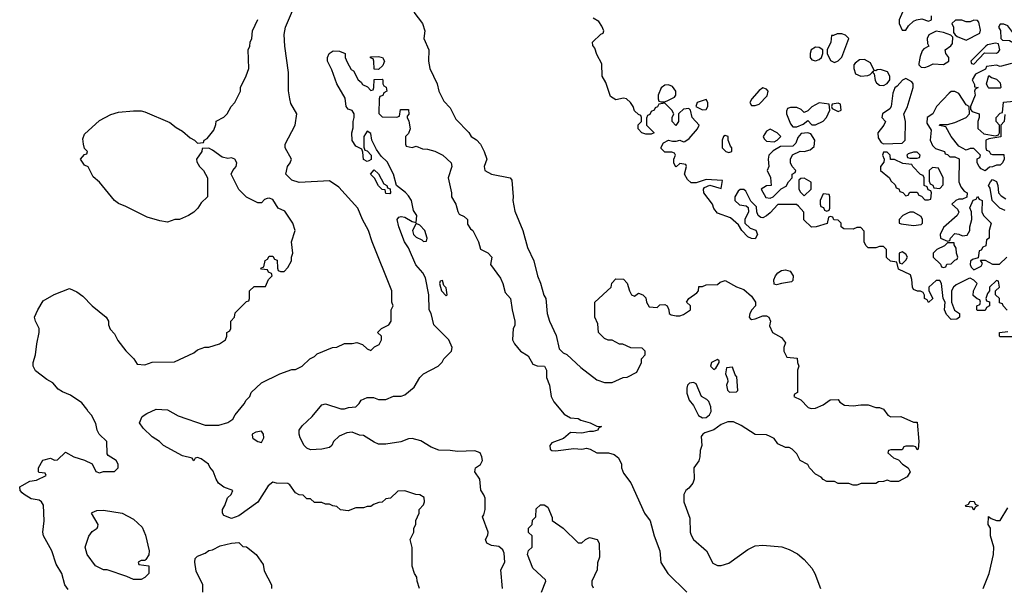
# Model space of a CAD drawing. Header units: inches. Extents: x 1793402 to 1900366, y 320852 to 470679.
# Tile 285 of 604: x 1849986 to 1855212, y 393556 to 396570. Entities that reach past the tile are written whole.
import ezdxf

# ---------------------------------------------------------------- set-up
doc = ezdxf.new("R2010")
doc.units = ezdxf.units.IN
doc.header["$MEASUREMENT"] = 0
doc.layers.add('B8349', color=7, linetype='Continuous')
doc.layers.add('B8359', color=7, linetype='Continuous')

msp = doc.modelspace()

# ---------------------------------------------------------------- linework, layer by layer
at = {"layer": 'B8349', "color": 4, "elevation": 256}
msp.add_lwpolyline([(1850000, 394058.4), (1849988, 394070), (1849986, 394090), (1850000, 394097.6)], dxfattribs=at)
at = {"layer": 'B8359', "color": 4}
for points, elevation in [([(1852108.7, 393550), (1852095.3, 393590), (1852094, 393610), (1852082, 393630), (1852068.9, 393668.9), (1852068.4, 393768.4), (1852058, 393810), (1852078, 393850), (1852078, 393870), (1852088, 393890), (1852088.4, 393911.6), (1852106, 393950), (1852106, 393970), (1852130, 393994), (1852135.3, 394010), (1852133.6, 394033.6), (1852110, 394048), (1852088.9, 394048.9), (1852030, 394068.7), (1851992.7, 394067.3), (1851954, 394030), (1851930, 394026), (1851910, 394008), (1851892.7, 394007.3), (1851863.6, 393996.4), (1851850, 393986), (1851830, 393986), (1851810, 393978), (1851770, 393978), (1851730, 393962), (1851688.4, 393968.4), (1851670, 393986), (1851648.4, 393988.4), (1851630, 393998), (1851610, 393998), (1851590, 394006), (1851550, 394006), (1851530, 394026), (1851510, 394026), (1851490, 394046), (1851470, 394048), (1851450, 394058), (1851420.4, 394100.4), (1851410, 394108), (1851348.7, 394108.7), (1851330, 394114), (1851305.4, 394094.6), (1851250.7, 394009.3), (1851150, 393935.3), (1851110, 393922), (1851070, 393938), (1851062, 393950), (1851062, 393970), (1851075.3, 393990), (1851089, 394031), (1851108, 394050), (1851118, 394070), (1851070, 394088.7), (1851042, 394110), (1851028.7, 394130), (1851012.9, 394172.9), (1850994.6, 394194.6), (1850988, 394210), (1850950, 394238), (1850930, 394246), (1850918, 394242), (1850910, 394228), (1850902, 394242), (1850850, 394255.3), (1850749.1, 394309.1), (1850728, 394330), (1850690, 394355.3), (1850642, 394402), (1850622, 394430), (1850636.4, 394463.6), (1850660.2, 394479.8), (1850710, 394502), (1850770, 394498), (1850827.1, 394467.1), (1850970, 394418), (1851043.1, 394416.9), (1851090, 394431.3), (1851118, 394450), (1851130, 394472), (1851178, 394530), (1851188, 394550), (1851208, 394570), (1851215.3, 394590), (1851270, 394642), (1851366, 394690), (1851430, 394712), (1851450, 394712), (1851486, 394730), (1851526, 394770), (1851550, 394782), (1851564.7, 394795.3), (1851646, 394830), (1851670, 394831.3), (1851710, 394851.3), (1851750, 394851), (1851776, 394856), (1851805.4, 394845.4), (1851830, 394822), (1851850, 394814), (1851870, 394834), (1851894.6, 394845.4), (1851906, 394870), (1851906, 394890), (1851886, 394910), (1851906, 394930), (1851946, 394950), (1851958, 394970), (1851958, 395030), (1851968, 395050), (1851962, 395070), (1851962, 395130), (1851857.2, 395390), (1851837.2, 395450), (1851805.2, 395510), (1851781.2, 395570), (1851680.2, 395680.2), (1851630, 395715.3), (1851470, 395706), (1851430, 395717.2), (1851399, 395750), (1851406.6, 395790), (1851422, 395810), (1851429, 395830), (1851395.3, 395890), (1851395.3, 395910), (1851449, 396010), (1851457.2, 396070), (1851425.6, 396125.6), (1851419, 396150), (1851412.9, 396192.9), (1851412.3, 396290), (1851392.7, 396430), (1851389.5, 396490.5), (1851396, 396530), (1851439, 396630)], 252), ([(1852078, 396610), (1852124.7, 396550), (1852136, 396510), (1852131.3, 396470), (1852158, 396410), (1852156, 396350), (1852162.8, 396310), (1852201, 396230), (1852211, 396190), (1852238, 396138), (1852270, 396102), (1852301.4, 396041.4), (1852370.7, 395970.7), (1852382, 395950), (1852410, 395931.3), (1852431, 395910), (1852451.3, 395870), (1852464.7, 395830), (1852452, 395790), (1852454, 395770), (1852490.7, 395750.7), (1852590, 395731), (1852598, 395718), (1852606, 395630), (1852602.8, 395610), (1852613.7, 395553.7), (1852657.3, 395450), (1852681.4, 395361.4), (1852714.8, 395290), (1852734.8, 395210), (1852750.6, 395170.6), (1852767.5, 395107.5), (1852778, 395090), (1852786, 395010), (1852798, 394970), (1852833.7, 394893.7), (1852850, 394822), (1852870, 394802), (1852890, 394792), (1852963.5, 394723.5), (1853050, 394658), (1853090, 394644.7), (1853130, 394644.7), (1853188.9, 394671.1), (1853210, 394672), (1853262, 394698), (1853286, 394750), (1853286, 394770), (1853306, 394790), (1853306, 394810), (1853290, 394826), (1853230, 394828), (1853187.3, 394847.3), (1853170, 394848), (1853130, 394868), (1853110, 394868), (1853090, 394878), (1853058, 394910), (1853054.6, 394954.6), (1853038, 394990), (1853038, 395070), (1853126, 395150), (1853128.4, 395171.6), (1853150, 395194), (1853190, 395192), (1853211.1, 395171.1), (1853222, 395130), (1853234, 395110), (1853250, 395102), (1853270, 395118), (1853294, 395110), (1853310, 395094), (1853312, 395070), (1853326.4, 395046.4), (1853370, 395042), (1853384, 395056), (1853410, 395058), (1853422, 395050), (1853432, 395030), (1853434, 395010), (1853443.6, 395003.6), (1853470, 394998), (1853490, 394998), (1853510, 395004.7), (1853546, 395030), (1853546, 395050), (1853526, 395070), (1853538, 395090), (1853580.4, 395119.6), (1853588, 395130), (1853590, 395154), (1853610, 395154), (1853630, 395162), (1853690, 395164.7), (1853704, 395176), (1853730, 395184.7), (1853790, 395151.3), (1853830, 395138), (1853870, 395102), (1853891.3, 395070), (1853891.1, 395051.1), (1853871.3, 395030), (1853861, 395010), (1853858, 394990), (1853862.8, 394982.8), (1853870, 394978), (1853890, 394981), (1853930, 394998), (1853950, 394998), (1853962, 394990), (1853971.3, 394970), (1853965.4, 394945.4), (1853982, 394910), (1854030, 394882), (1854050, 394854), (1854042, 394830), (1854042, 394810), (1854058, 394778), (1854112.7, 394772.7), (1854114, 394750), (1854122, 394730), (1854114, 394710), (1854114, 394590), (1854098, 394582), (1854094, 394570), (1854132.7, 394552.7), (1854171.6, 394511.6), (1854186, 394506), (1854210, 394507.3), (1854250, 394524.7), (1854288.4, 394551.6), (1854330, 394554), (1854339.6, 394539.6), (1854363.5, 394523.5), (1854410, 394519.1), (1854450, 394526), (1854490, 394524.7), (1854530, 394511.3), (1854550, 394511.3), (1854570, 394502), (1854594, 394470), (1854610, 394462), (1854663.6, 394463.6), (1854730, 394434), (1854750, 394434), (1854758, 394330), (1854754, 394290), (1854750, 394286), (1854742, 394302), (1854730, 394306), (1854690, 394306), (1854678, 394302), (1854670, 394286), (1854610, 394286), (1854598, 394282), (1854594, 394270), (1854623.6, 394243.6), (1854650, 394234), (1854672, 394210), (1854702, 394190), (1854712, 394170), (1854696.9, 394143.1), (1854650, 394118), (1854610, 394118), (1854590, 394126), (1854570, 394118), (1854543.6, 394116.4), (1854530, 394108), (1854452.7, 394107.3), (1854430, 394098), (1854410, 394098), (1854387.3, 394107.3), (1854330, 394108), (1854310, 394118), (1854270, 394118), (1854250, 394128), (1854240.4, 394140.4), (1854210, 394158), (1854178, 394190), (1854168.4, 394208.4), (1854128.9, 394228.9), (1854110, 394266), (1854086, 394290), (1854070, 394298), (1854050, 394298), (1854010, 394318), (1853990, 394346), (1853970, 394358), (1853950, 394366), (1853890, 394368), (1853816, 394416), (1853774.6, 394434.6), (1853745.4, 394434.6), (1853710, 394421.2), (1853670, 394392.7), (1853622.5, 394377.5), (1853611.3, 394370), (1853603.5, 394356.5), (1853606, 394310), (1853596.9, 394283.1), (1853596, 394250), (1853590, 394228), (1853564.7, 394190), (1853566, 394130), (1853558, 394110), (1853538, 394082), (1853522, 394070), (1853511.6, 394048.4), (1853511.3, 394010), (1853543.6, 393923.6), (1853544.7, 393850), (1853550, 393834), (1853562, 393810), (1853631.3, 393750), (1853665.4, 393685.4), (1853690, 393672), (1853710, 393672), (1853750, 393684.7), (1853850, 393758), (1853890, 393776), (1853930, 393781), (1854030.9, 393770.9), (1854070, 393758), (1854113.7, 393733.7), (1854150, 393704.7), (1854190, 393658), (1854206, 393630), (1854236, 393550)], 252), ([(1854672, 396610), (1854654, 396570), (1854654, 396550), (1854670, 396514), (1854690, 396514), (1854703.1, 396536.9), (1854730, 396562), (1854746, 396570), (1854774.8, 396574.8), (1854810, 396562), (1854826, 396570), (1854826, 396590)], 252), ([(1850000, 394097.6), (1850040.4, 394119.6), (1850074.6, 394125.4), (1850126, 394150), (1850122, 394162), (1850090, 394166), (1850086, 394170), (1850086, 394190), (1850109.1, 394230.9), (1850150, 394242), (1850170, 394232), (1850187.3, 394232.7), (1850230, 394274), (1850274, 394250), (1850330, 394232), (1850370, 394212), (1850390, 394172), (1850410, 394164.7), (1850431.6, 394171.6), (1850490, 394172), (1850508, 394190), (1850508, 394210), (1850498, 394230), (1850456.4, 394256.4), (1850450, 394266), (1850448.7, 394330), (1850408, 394370), (1850398, 394390), (1850390, 394426), (1850368, 394470), (1850349.1, 394489.1), (1850343.1, 394503.1), (1850316.5, 394536.5), (1850256.5, 394576.5), (1850213.6, 394593.6), (1850190, 394608.7), (1850162, 394642), (1850130, 394659), (1850070, 394706.6), (1850057, 394730), (1850057, 394750), (1850069.4, 394790), (1850076.2, 394850), (1850089.6, 394910), (1850089.4, 394930), (1850069.3, 394970), (1850065.2, 394990), (1850082, 395030), (1850110, 395078), (1850169.3, 395110.7), (1850250, 395142), (1850290, 395124.7), (1850322, 395102), (1850370, 395051.3), (1850444.7, 394990), (1850458, 394970), (1850458, 394950), (1850466.4, 394926.4), (1850490, 394902), (1850507.5, 394867.5), (1850550, 394812), (1850592, 394770), (1850610, 394742), (1850650, 394738), (1850690, 394751.3), (1850807.3, 394752.7), (1850910, 394802), (1850930, 394818), (1850969.1, 394830.9), (1850990, 394831.3), (1851046, 394850), (1851078, 394870), (1851086, 394890), (1851086, 394910), (1851102, 394918), (1851106, 394930), (1851106, 394970), (1851126, 394990), (1851130, 395014), (1851190, 395074), (1851202, 395078), (1851206, 395090), (1851206, 395130), (1851230, 395154), (1851290, 395154), (1851306, 395190), (1851326, 395210), (1851322, 395222), (1851306, 395230), (1851302, 395242), (1851270, 395246), (1851266, 395250), (1851282, 395258), (1851288.4, 395291.6), (1851302, 395298), (1851310, 395314), (1851330, 395314), (1851338, 395298), (1851352.7, 395292.7), (1851354, 395250), (1851358, 395238), (1851370, 395234), (1851390, 395234), (1851410, 395254), (1851428, 395290), (1851428, 395310), (1851435.3, 395330), (1851428, 395390), (1851448.7, 395450), (1851435.3, 395490), (1851392.9, 395552.9), (1851358, 395570), (1851330, 395615.3), (1851310, 395622), (1851299.6, 395620.4), (1851285.4, 395614.6), (1851270, 395598), (1851250, 395598), (1851190, 395628), (1851148.9, 395668.9), (1851108, 395750), (1851118, 395770), (1851135.3, 395790), (1851139, 395810), (1851128, 395830), (1851110, 395836), (1851090, 395833.2), (1851060.1, 395840.1), (1851010, 395878), (1850990, 395888), (1850954, 395886), (1850952, 395870), (1850924.7, 395830), (1850925.4, 395814.6), (1850941, 395790), (1850961, 395770), (1850982, 395730), (1850982, 395630), (1850950, 395598), (1850930.7, 395569.3), (1850910, 395548.7), (1850882, 395530), (1850834, 395510), (1850810, 395508.7), (1850770, 395495.3), (1850730, 395502), (1850662, 395522), (1850550, 395579), (1850510, 395594), (1850489, 395610), (1850410, 395708), (1850376.4, 395736.4), (1850348.7, 395788.7), (1850330, 395798), (1850308, 395830), (1850330, 395854), (1850342, 395858), (1850346, 395870), (1850330, 395886), (1850324, 395910), (1850322, 395938), (1850330, 395962), (1850410, 396034.8), (1850470, 396066), (1850510, 396078.8), (1850590, 396086.8), (1850630, 396086), (1850650, 396081), (1850783.5, 396023.5), (1850816.9, 395996.9), (1850850, 395978), (1850890, 395942), (1850914, 395930), (1850930, 395914), (1850962, 395918), (1850966, 395930), (1850980.4, 395939.6), (1851016.4, 395983.6), (1851027.3, 396012.7), (1851028.9, 396031.1), (1851070, 396052), (1851088, 396070), (1851108, 396110), (1851128, 396130), (1851158, 396190), (1851158, 396210), (1851188.9, 396271.1), (1851202, 396310), (1851198, 396410), (1851208, 396430), (1851208.7, 396450), (1851218, 396470), (1851222, 396510), (1851249.1, 396570.9)], 256), ([(1855227.3, 395027.3), (1855206, 395050), (1855202, 395062), (1855187.3, 395067.3), (1855186, 395090), (1855166, 395110), (1855166, 395130), (1855186, 395150), (1855182, 395182), (1855170, 395186), (1855134, 395150), (1855134, 395130), (1855123.6, 395116.4), (1855114, 395090), (1855118, 395078), (1855132.7, 395072.7), (1855134, 395050), (1855118, 395042), (1855110, 395026), (1855070, 395026), (1855066, 395030), (1855066, 395050), (1855082, 395058), (1855086, 395070), (1855082, 395082), (1855067.3, 395087.3), (1855046, 395106), (1855048, 395130), (1855068, 395170), (1855050, 395188), (1855030, 395198), (1855023.6, 395196.4), (1854956.9, 395163.1), (1854942, 395150), (1854932, 395130), (1854931, 395070), (1854947.1, 395027.1), (1854974, 395010), (1854974, 394990), (1854959.6, 394980.4), (1854930, 394978), (1854904.7, 395004.7), (1854895.3, 395030), (1854898, 395070), (1854888, 395090), (1854878, 395170), (1854870, 395186), (1854850, 395186), (1854812, 395150), (1854812, 395130), (1854832, 395090), (1854810, 395068.7), (1854802, 395082), (1854788.7, 395090), (1854788, 395108), (1854782, 395122), (1854768, 395128), (1854752, 395128), (1854730, 395138), (1854724, 395150), (1854722, 395190), (1854714.6, 395214.6), (1854650, 395246), (1854642, 395282), (1854608.4, 395288.4), (1854587.3, 395307.3), (1854586, 395350), (1854570, 395366), (1854550, 395366), (1854530, 395358), (1854490, 395358), (1854478, 395370), (1854468.9, 395388.9), (1854467.3, 395447.3), (1854450, 395466), (1854430, 395466), (1854410, 395458), (1854360.4, 395460.4), (1854346, 395470), (1854346, 395490), (1854330, 395506), (1854307.3, 395507.3), (1854302, 395522), (1854290, 395526), (1854278, 395522), (1854272, 395488), (1854214, 395470), (1854188.9, 395468.9), (1854147.3, 395507.3), (1854147.3, 395547.3), (1854120.4, 395580.4), (1854108.4, 395588.4), (1854030, 395589), (1854010, 395588), (1853970, 395544), (1853950, 395528.7), (1853930, 395518), (1853920.4, 395520.4), (1853906, 395530), (1853898, 395550), (1853896.4, 395576.4), (1853867.3, 395607.3), (1853840.4, 395660.4), (1853830, 395668), (1853810, 395668), (1853799.6, 395660.4), (1853782, 395630), (1853782, 395610), (1853806.4, 395586.4), (1853842, 395582), (1853852.7, 395572.7), (1853854, 395550), (1853834, 395510), (1853834, 395490), (1853863.6, 395463.6), (1853892.7, 395452.7), (1853902, 395430), (1853890, 395406), (1853870, 395408), (1853850, 395418), (1853818, 395450), (1853800.4, 395480.4), (1853758, 395518), (1853690, 395542), (1853670, 395568), (1853664, 395590), (1853617.2, 395650), (1853615.3, 395670), (1853620.2, 395679.8), (1853648.4, 395691.6), (1853710, 395674), (1853716.4, 395716.4), (1853630, 395722), (1853576.9, 395703.1), (1853550, 395704), (1853530, 395722), (1853515.3, 395750), (1853526, 395790), (1853522, 395802), (1853490, 395806), (1853470, 395788), (1853466, 395790), (1853458, 395810), (1853458, 395830), (1853466, 395850), (1853462, 395862), (1853447.3, 395867.3), (1853410, 395866), (1853390, 395886), (1853390, 395894), (1853403.1, 395916.9), (1853428.9, 395931.1), (1853450, 395924.7), (1853470, 395924.7), (1853490, 395931), (1853510, 395922), (1853516.4, 395923.6), (1853540.2, 395939.8), (1853584, 395990), (1853593.2, 396010), (1853555.3, 396050), (1853546, 396090), (1853538, 396098), (1853510, 396095.3), (1853485.4, 396074.6), (1853482, 396070), (1853482, 396030), (1853468.9, 396008.9), (1853448.7, 396028.7), (1853448.7, 396050), (1853458, 396070), (1853448, 396090), (1853410, 396126), (1853378, 396122), (1853372, 396108), (1853358, 396102), (1853354, 396090), (1853338, 396082), (1853330, 396066), (1853318, 396062), (1853312.7, 396047.3), (1853312, 396010), (1853354, 395970), (1853336.9, 395963.1), (1853310, 395962), (1853288, 395970), (1853268.7, 395990), (1853268.4, 396011.6), (1853286, 396030), (1853286, 396050), (1853282, 396062), (1853270, 396066), (1853250, 396086), (1853242, 396110), (1853228.7, 396130), (1853206, 396150), (1853190, 396153.2), (1853150, 396145.2), (1853122, 396162), (1853096.5, 396236.5), (1853078, 396270), (1853076.4, 396336.4), (1853050, 396386), (1853039, 396419), (1853027.3, 396432.7), (1853026, 396450), (1853070, 396494), (1853082, 396498), (1853086, 396510), (1853076.4, 396536.4), (1853060.4, 396560.4), (1853030, 396578)], 252), ([(1852548.7, 393550), (1852539.3, 393650), (1852560.5, 393690), (1852558.2, 393738.2), (1852550, 393756), (1852530, 393772.7), (1852490, 393778), (1852466, 393790), (1852458, 393810), (1852470, 393834), (1852472.7, 393850), (1852442, 393930), (1852450, 393942), (1852456, 393970), (1852456, 394030), (1852450, 394048), (1852432.7, 394072.7), (1852428.7, 394130), (1852402, 394170), (1852405.2, 394190), (1852431.2, 394208.8), (1852442.9, 394230), (1852439.6, 394250), (1852429.2, 394270), (1852401.6, 394281.6), (1852310, 394277), (1852270, 394283.7), (1852210, 394285.2), (1852170, 394301.2), (1852114.5, 394334.5), (1852070, 394346), (1852050, 394345.1), (1852009.3, 394329.3), (1851930, 394316), (1851890, 394317.2), (1851866.6, 394326.6), (1851810, 394362), (1851790, 394364), (1851750, 394379.3), (1851722.5, 394377.5), (1851681.4, 394358.6), (1851652, 394330), (1851642, 394310), (1851630, 394298), (1851589.4, 394289.4), (1851530, 394286.6), (1851510, 394295.3), (1851495.3, 394310), (1851475.3, 394350), (1851468.7, 394370), (1851469.1, 394390.9), (1851485.6, 394414.4), (1851537.5, 394462.5), (1851590, 394524.7), (1851610, 394531), (1851690, 394504.7), (1851710, 394504.7), (1851731.6, 394511.6), (1851770, 394514), (1851788.4, 394531.6), (1851798, 394550), (1851830, 394564.7), (1851863.6, 394563.6), (1851890, 394554), (1851930, 394554), (1851970, 394572), (1852010, 394572), (1852030, 394578), (1852080.2, 394619.8), (1852109, 394670), (1852128.7, 394690), (1852208, 394730), (1852228.9, 394751.1), (1852238, 394770), (1852278, 394810), (1852282, 394830), (1852264, 394870), (1852183.7, 394950), (1852169.3, 395010), (1852159.3, 395030), (1852157.2, 395110), (1852139.3, 395199.3), (1852125.6, 395225.6), (1852089.4, 395269.4), (1852050, 395358), (1852029, 395390), (1851999, 395470), (1851988.7, 395510), (1851998, 395522), (1852010, 395524.7), (1852030, 395521), (1852070, 395498), (1852090, 395494), (1852093.2, 395530), (1852076.5, 395556.5), (1852065.2, 395610), (1852050, 395635.3), (1852032.9, 395652.9), (1851986, 395690), (1851969.2, 395750), (1851936.2, 395816.2), (1851905.2, 395845.2), (1851880.2, 395880.2), (1851855.3, 395930), (1851850, 395966), (1851830, 395978), (1851812, 395950), (1851812.7, 395892.7), (1851818, 395878), (1851830, 395874), (1851852, 395850), (1851852, 395828), (1851839.6, 395820.4), (1851830, 395818), (1851810, 395828), (1851807.3, 395867.3), (1851802, 395882), (1851770, 395898), (1851750, 395928), (1851749, 395970), (1851756.4, 395996.4), (1851755.3, 396030), (1851762, 396050), (1851762, 396070), (1851750, 396088), (1851730, 396095.3), (1851719, 396110), (1851714, 396154), (1851669.4, 396230), (1851643.2, 396303.2), (1851619, 396350), (1851619, 396370), (1851629.3, 396390.7), (1851650, 396404.7), (1851683.6, 396403.6), (1851714, 396390), (1851714, 396370), (1851723.6, 396343.6), (1851745.4, 396305.4), (1851758, 396298), (1851782, 396250), (1851798, 396238), (1851805.4, 396225.4), (1851832.7, 396212.7), (1851850, 396194), (1851862, 396198), (1851866, 396210), (1851867.3, 396252.7), (1851910, 396254), (1851914, 396250), (1851914, 396230), (1851918, 396218), (1851931.6, 396211.6), (1851934, 396190), (1851918, 396182), (1851912.7, 396167.3), (1851898, 396162), (1851894, 396150), (1851892.7, 396072.7), (1851910, 396054), (1851987.3, 396052.7), (1852002, 396058), (1852007.3, 396092.7), (1852050, 396094), (1852051.1, 396068.9), (1852042, 396058), (1852042, 396050), (1852051.1, 396031.1), (1852058, 395990), (1852050, 395966), (1852034, 395950), (1852034, 395910), (1852038, 395898), (1852070, 395892), (1852090, 395898), (1852123.6, 395883.6), (1852150, 395882), (1852188.7, 395871.3), (1852231.3, 395850), (1852276, 395810), (1852278.8, 395790), (1852261, 395730), (1852278, 395650), (1852278, 395630), (1852301, 395590), (1852310.9, 395550.9), (1852318, 395538), (1852345.4, 395525.4), (1852362, 395510), (1852363.6, 395483.6), (1852379.6, 395459.6), (1852392, 395450), (1852422, 395390), (1852431.6, 395351.6), (1852470, 395332), (1852492, 395310), (1852484.7, 395270), (1852537.1, 395197.1), (1852550.8, 395170), (1852562, 395122), (1852591, 395090), (1852599.5, 395030), (1852614.9, 394970), (1852613.2, 394946.8), (1852606, 394930), (1852602, 394870), (1852612, 394850), (1852644.7, 394810), (1852684.7, 394784.7), (1852710, 394742), (1852732.7, 394732.7), (1852772, 394730), (1852782, 394710), (1852782, 394670), (1852798, 394630), (1852806, 394570), (1852821.1, 394541.1), (1852875.5, 394475.5), (1852910, 394456), (1852950, 394452), (1852963.6, 394443.6), (1853014, 394430), (1853050, 394412), (1853074, 394410), (1853058, 394402), (1853054, 394390), (1853030, 394384), (1853010, 394384), (1852970, 394374), (1852910, 394378), (1852873.2, 394346.8), (1852810, 394322.7), (1852800.5, 394310), (1852800.7, 394290), (1852810, 394283), (1852830, 394281.6), (1852927.2, 394292.8), (1852970, 394290.7), (1852994.4, 394294.4), (1853014, 394290), (1853050, 394271.3), (1853111.1, 394271.1), (1853142, 394262), (1853164.7, 394244.7), (1853181, 394210), (1853181, 394190), (1853190, 394162), (1853230, 394112), (1853302.8, 393950), (1853333, 393910), (1853352.7, 393830), (1853382.8, 393750), (1853388.1, 393688.1), (1853426, 393630), (1853527.3, 393530)], 248), ([(1855250, 396337.2), (1855190, 396322), (1855170, 396328), (1855118, 396322), (1855112, 396308), (1855059.8, 396280.2), (1855042, 396250), (1855054, 396226), (1855054, 396214), (1855074, 396210), (1855058, 396202), (1855054, 396190), (1855058, 396170), (1855032, 396110), (1855032.7, 396092.7), (1855042, 396082), (1855078, 396070), (1855078, 396050), (1855071, 396030), (1855071.6, 395991.6), (1855103.6, 395963.6), (1855166, 395954), (1855182, 395958), (1855186, 395970), (1855186, 396010), (1855168, 396030), (1855168, 396050), (1855190, 396074), (1855202, 396078), (1855207.3, 396132.7), (1855262, 396138)], 252), ([(1855214, 396066), (1855211.1, 396028.9), (1855194, 396010), (1855192.7, 395947.3), (1855130, 395938), (1855114, 395930), (1855114, 395890), (1855118, 395878), (1855132, 395872), (1855138, 395858), (1855150, 395854), (1855210, 395854), (1855211.1, 395828.9), (1855202, 395810), (1855190, 395798), (1855170, 395798), (1855150, 395788), (1855132.7, 395787.3), (1855110, 395768), (1855090, 395778), (1855078, 395790), (1855068, 395810), (1855068, 395832), (1855082, 395838), (1855086, 395850), (1855050, 395886), (1855030, 395886), (1855010, 395878), (1854970, 395898), (1854929.1, 395949.1), (1854902, 396002), (1854868.4, 396008.4), (1854870, 396014), (1854910, 396014), (1854950, 396024.7), (1855008.9, 396051.1), (1855028, 396070), (1855026, 396110), (1855010, 396118), (1854970, 396178), (1854950, 396188), (1854930, 396188), (1854919.6, 396180.4), (1854851.6, 396108.4), (1854832, 396070), (1854802, 396050), (1854801.4, 396021.4), (1854823.6, 395983.6), (1854818, 395930), (1854830, 395902), (1854846.4, 395886.4), (1854894, 395870), (1854898, 395858), (1854910, 395854), (1854922, 395842), (1854950, 395842), (1854971.6, 395831.6), (1854971.3, 395710), (1854982, 395682), (1854999.6, 395659.6), (1855014, 395650), (1855012.7, 395627.3), (1854990, 395618), (1854970, 395618), (1854954, 395610), (1854934, 395590), (1854963.6, 395563.6), (1854971, 395549), (1854962, 395530), (1854890, 395466), (1854872, 395430), (1854874, 395410), (1854910, 395394), (1854922, 395398), (1854926, 395410), (1854950, 395434), (1854970, 395432), (1854990, 395422), (1855014.6, 395425.4), (1855028.7, 395450), (1855029, 395470), (1855039, 395510), (1855038, 395550), (1855028.4, 395571.6), (1855047.3, 395612.7), (1855062, 395618), (1855070, 395632), (1855078, 395618), (1855094, 395610), (1855092, 395550), (1855102, 395530), (1855142, 395490), (1855131.3, 395450), (1855131.3, 395410), (1855118, 395402), (1855114, 395370), (1855098, 395362), (1855090, 395346), (1855078, 395342), (1855074, 395306), (1855043.6, 395296.4), (1855032, 395288), (1855031.3, 395270), (1855036.9, 395256.9), (1855050, 395242), (1855090, 395262), (1855096.4, 395276.4), (1855086, 395294), (1855110, 395294), (1855150, 395272), (1855187.3, 395272.7), (1855226, 395310)], 252), ([(1855217.2, 395557.2), (1855188, 395570), (1855148, 395610), (1855136.4, 395676.4), (1855128, 395690), (1855138, 395710), (1855150, 395722), (1855170.9, 395710.9), (1855178, 395690), (1855182, 395650), (1855194.8, 395634.8), (1855219.8, 395619.8)], 252), ([(1855270, 394886), (1855190, 394886), (1855186, 394890), (1855186, 394910), (1855230, 394914)], 252), ([(1850244.1, 393544.1), (1850225.2, 393570), (1850209, 393630), (1850180.1, 393680.1), (1850156, 393750), (1850113.2, 393830), (1850109.2, 393850), (1850115.1, 393910), (1850112.9, 393992.9), (1850102, 394010), (1850090, 394019), (1850046.3, 394026.3), (1850009.4, 394049.4), (1850000, 394058.4)], 256), ([(1852755.3, 393530), (1852778, 393590), (1852776.4, 393596.4), (1852710, 393658), (1852682, 393730), (1852687.3, 393752.7), (1852706, 393770), (1852706, 393830), (1852687.3, 393847.3), (1852686, 393870), (1852706, 393890), (1852707.3, 393912.7), (1852726, 393930), (1852727.3, 393972.7), (1852750, 393994), (1852770, 393994), (1852790, 393982), (1852812, 393928), (1852812, 393912), (1852871.1, 393871.1), (1852950, 393792), (1852970, 393792), (1852989.1, 393810.9), (1853010, 393821), (1853051.3, 393810), (1853061, 393790), (1853063.6, 393716.4), (1853052.7, 393687.3), (1853051.1, 393648.9), (1853022, 393590), (1853022, 393570), (1853030, 393554)], 244), ([(1855099.3, 393550), (1855131.8, 393630), (1855155.1, 393730), (1855156, 393770), (1855138, 393830), (1855138, 393870), (1855126, 393890), (1855127.3, 393932.7), (1855142, 393922), (1855170, 393912), (1855190, 393912), (1855230, 393978)], 252), ([(1850958, 393530), (1850958, 393570), (1850923.1, 393643.1), (1850915.3, 393690), (1850918, 393710), (1850930, 393722), (1850970, 393738), (1850990, 393751.3), (1851010, 393756), (1851050, 393776), (1851110, 393791.3), (1851150, 393794), (1851170, 393774), (1851190, 393772), (1851242, 393730), (1851278, 393678), (1851283.6, 393643.6), (1851322, 393570), (1851322, 393550)], 252)]:
    msp.add_lwpolyline(points, dxfattribs=dict(at, elevation=elevation))
for points, elevation in [([(1855050, 396568), (1855030, 396558), (1855010, 396558), (1854987.3, 396567.3), (1854952.7, 396567.3), (1854934, 396550), (1854942, 396530), (1854942, 396502), (1854952, 396490), (1854961, 396481), (1855010, 396462), (1855082, 396498), (1855086, 396514), (1855076.4, 396556.4), (1855070, 396566)], 252), ([(1854850, 396508.7), (1854812, 396490), (1854802, 396470), (1854803.6, 396443.6), (1854812, 396430), (1854784.7, 396415.3), (1854776, 396404), (1854764.9, 396375.1), (1854758, 396338), (1854758, 396330), (1854770, 396318), (1854790, 396316), (1854810, 396324), (1854834.8, 396334.8), (1854890, 396331.3), (1854918, 396350), (1854918, 396370), (1854902, 396390), (1854898, 396410), (1854928.4, 396431.6), (1854936.4, 396443.6), (1854938, 396478), (1854928.4, 396488.4), (1854890, 396502)], 252), ([(1855210, 396546), (1855190, 396546), (1855182, 396530), (1855192, 396512), (1855194, 396470), (1855202, 396462), (1855239.6, 396459.6), (1855270, 396442), (1855290, 396442), (1855306, 396450), (1855302, 396482), (1855267.3, 396487.3), (1855230, 396538)], 252), ([(1854350, 396495.3), (1854324.7, 396495.3), (1854306, 396486), (1854294, 396486), (1854291.3, 396450), (1854272, 396410), (1854272, 396390), (1854290, 396354), (1854310, 396342), (1854330, 396352), (1854348.9, 396371.1), (1854386, 396470), (1854368.4, 396488.4)], 252), ([(1855166, 396446), (1855123.6, 396436.4), (1855114, 396430), (1855034, 396350), (1855038, 396338), (1855050, 396334), (1855106, 396394), (1855170, 396392), (1855180.4, 396399.6), (1855188, 396410), (1855182, 396442)], 252), ([(1854210, 396424), (1854186.8, 396410), (1854180.7, 396390), (1854180.7, 396370), (1854190, 396356), (1854210, 396351), (1854230, 396358), (1854242, 396370), (1854248.7, 396390), (1854248, 396410), (1854230, 396422)], 252), ([(1851890, 396306), (1851867.3, 396307.3), (1851866, 396350), (1851862, 396362), (1851847.3, 396367.3), (1851847.3, 396372.7), (1851890, 396374), (1851911.3, 396370), (1851922, 396350), (1851919.6, 396340.4), (1851912.7, 396327.3)], 248), ([(1854470, 396359.3), (1854443, 396357), (1854420.4, 396339.6), (1854414, 396330), (1854413, 396310), (1854422, 396282), (1854450, 396270.5), (1854486.8, 396273.2), (1854500.2, 396279.8), (1854518, 396298), (1854514, 396290), (1854522, 396282), (1854526.4, 396246.4), (1854534.4, 396234.4), (1854550, 396222), (1854570, 396221), (1854590, 396231), (1854605.2, 396250), (1854605.2, 396270), (1854592.7, 396292.7), (1854555.3, 396304.7), (1854536.9, 396303.1), (1854530, 396298), (1854520.4, 396300.4), (1854501.5, 396341.5)], 252), ([(1854690, 396258), (1854671.6, 396248.4), (1854643.6, 396216.4), (1854631.3, 396208.7), (1854619.6, 396180.4), (1854611.6, 396108.4), (1854603.6, 396096.4), (1854564.7, 396070), (1854562, 396050), (1854582, 396030), (1854572, 396010), (1854541, 395970), (1854542.8, 395942.8), (1854558, 395918), (1854570, 395911.3), (1854670, 395914), (1854686, 395930), (1854688, 396030), (1854678, 396070), (1854696.4, 396103.6), (1854728, 396210), (1854728, 396230), (1854720.4, 396240.4)], 252), ([(1855130, 396206), (1855126, 396210), (1855118, 396230), (1855130, 396274), (1855143.6, 396263.6), (1855170, 396254), (1855190, 396234), (1855194, 396210), (1855190, 396206)], 252), ([(1853430, 396224), (1853410, 396222), (1853391.3, 396208.7), (1853374, 396170), (1853374, 396150), (1853378, 396138), (1853390, 396134), (1853410, 396134), (1853430, 396142), (1853462, 396158), (1853468.7, 396170), (1853468.7, 396190), (1853450, 396215.3)], 252), ([(1853930, 396208.7), (1853910, 396194), (1853872, 396150), (1853862, 396130), (1853870, 396114), (1853890, 396114), (1853910, 396122), (1853954, 396166), (1853959, 396190), (1853950, 396202)], 252), ([(1853630, 396146), (1853582, 396130), (1853574, 396110), (1853610, 396092), (1853630, 396094), (1853638, 396110), (1853638, 396130)], 252), ([(1854230, 396128), (1854190, 396108), (1854170, 396086), (1854150, 396078), (1854133.6, 396093.6), (1854110, 396104), (1854076.9, 396103.1), (1854062, 396098), (1854056, 396084), (1854056.3, 396070), (1854076.8, 396016.8), (1854090, 396002), (1854110, 396002), (1854144, 396016), (1854170, 396034), (1854190, 396012), (1854210, 396012), (1854250, 396031.3), (1854268.7, 396050), (1854286, 396090), (1854282, 396122)], 252), ([(1854330, 396126), (1854298, 396122), (1854294, 396110), (1854298, 396098), (1854330, 396082), (1854346, 396090), (1854342, 396122)], 252), ([(1853970, 395988), (1853950, 395978), (1853931.3, 395950), (1853936.9, 395936.9), (1853950, 395924.7), (1853990, 395922), (1854006, 395930), (1854026, 395950), (1854006, 395970)], 252), ([(1853730, 395955.3), (1853722, 395950), (1853714, 395930), (1853714, 395890), (1853734, 395870), (1853750, 395864.7), (1853766, 395870), (1853766, 395890), (1853758, 395898), (1853746, 395930), (1853746, 395950)], 252), ([(1854170, 395969.5), (1854134, 395966), (1854116.3, 395943.7), (1854105.4, 395914.6), (1854090, 395898), (1854023.6, 395896.4), (1853985.4, 395874.6), (1853962, 395850), (1853958, 395830), (1853962, 395790), (1853954, 395770), (1853971.6, 395731.6), (1853974, 395690), (1853950, 395688), (1853922, 395670), (1853945.4, 395625.4), (1853970, 395622), (1853986, 395630), (1854027.3, 395672.7), (1854054.6, 395685.4), (1854066, 395710), (1854086, 395730), (1854086, 395750), (1854102, 395758), (1854106, 395770), (1854086, 395790), (1854078, 395810), (1854078, 395830), (1854087.3, 395852.7), (1854128.7, 395871.3), (1854150, 395870.8), (1854181.2, 395878.8), (1854202.7, 395897.3), (1854207, 395930), (1854184.5, 395964.5)], 252), ([(1854590, 395866), (1854570, 395866), (1854564.7, 395850), (1854574, 395830), (1854572.7, 395812.7), (1854554, 395790), (1854554, 395770), (1854602, 395730), (1854610, 395714), (1854632.7, 395692.7), (1854638, 395678), (1854652.7, 395672.7), (1854658, 395658), (1854672.7, 395652.7), (1854690, 395634), (1854702, 395638), (1854710, 395654), (1854750, 395654), (1854758, 395638), (1854772.7, 395632.7), (1854790, 395614), (1854810, 395614), (1854822, 395618), (1854826, 395650), (1854822, 395662), (1854807.3, 395667.3), (1854802, 395682), (1854786, 395690), (1854786, 395730), (1854782, 395742), (1854768, 395748), (1854726, 395790), (1854722, 395802), (1854672.7, 395807.3), (1854630, 395828), (1854608.4, 395828.4), (1854606, 395850)], 252), ([(1854750, 395866), (1854730, 395866), (1854702, 395858), (1854694, 395850), (1854698, 395838), (1854710, 395834), (1854750, 395834), (1854762, 395838), (1854766, 395850)], 252), ([(1851950, 395646), (1851930, 395648), (1851926, 395666), (1851910, 395668), (1851890, 395688), (1851868.9, 395728.9), (1851848, 395750), (1851867.3, 395772.7), (1851890, 395752), (1851918, 395698), (1851934, 395690), (1851938, 395678), (1851952, 395672), (1851954, 395650)], 248), ([(1854830, 395786), (1854814, 395770), (1854812.7, 395712.7), (1854818, 395698), (1854832, 395692), (1854838, 395678), (1854870, 395674), (1854887.3, 395692.7), (1854888, 395730), (1854862, 395782)], 252), ([(1854150, 395728), (1854132.7, 395727.3), (1854122, 395718), (1854122, 395670), (1854130, 395654), (1854150, 395634), (1854186, 395670), (1854187.3, 395707.3)], 252), ([(1854250, 395646), (1854234, 395610), (1854234, 395590), (1854238, 395578), (1854252.7, 395572.7), (1854258, 395558), (1854270, 395554), (1854282, 395558), (1854286, 395570), (1854286, 395630), (1854282, 395642)], 252), ([(1854730, 395548), (1854710, 395548), (1854698, 395542), (1854674, 395530), (1854654, 395510), (1854654, 395490), (1854665.4, 395485.4), (1854730, 395478), (1854770, 395482), (1854778, 395490), (1854778, 395510), (1854770, 395526)], 252), ([(1852090, 395488), (1852070.8, 395450), (1852076, 395430), (1852090, 395416), (1852121, 395401), (1852130, 395392), (1852146, 395394), (1852148, 395410), (1852136, 395450), (1852110, 395479)], 248), ([(1854946, 395386), (1854910, 395386), (1854894, 395370), (1854854, 395350), (1854834, 395330), (1854834, 395310), (1854872.7, 395272.7), (1854878, 395258), (1854890, 395254), (1854902, 395258), (1854907.3, 395272.7), (1854930, 395274), (1854950, 395294), (1854962, 395298), (1854966, 395310), (1854958, 395330), (1854956.4, 395356.4), (1854946, 395374)], 252), ([(1854670, 395338), (1854654, 395330), (1854654, 395290), (1854658, 395278), (1854670, 395274), (1854690, 395294), (1854698, 395310), (1854690, 395326)], 252), ([(1854003.1, 395163.1), (1853990, 395166), (1853989.2, 395189.2), (1853997.2, 395210), (1854010, 395226), (1854030, 395238.8), (1854050, 395242.8), (1854075.3, 395235.3), (1854092, 395210), (1854090, 395186), (1854082, 395178), (1854030, 395169.3)], 252), ([(1852230, 395186), (1852218, 395182), (1852214, 395170), (1852224.7, 395130), (1852250, 395104.7), (1852255.3, 395110), (1852250, 395146), (1852238, 395158)], 248), ([(1853690, 394766), (1853658, 394750), (1853652, 394730), (1853670, 394712), (1853680.4, 394719.6), (1853698, 394750), (1853698, 394758)], 252), ([(1853770, 394726), (1853738, 394722), (1853732, 394690), (1853743.6, 394663.6), (1853744.7, 394650), (1853738, 394630), (1853743.6, 394603.6), (1853752.7, 394592.7), (1853790, 394594), (1853798, 394602), (1853793.2, 394673.2), (1853784, 394684)], 252), ([(1853563.2, 394643.2), (1853540.4, 394639.6), (1853530.5, 394629.5), (1853526.7, 394613.3), (1853527.1, 394587.1), (1853538.8, 394550), (1853561.6, 394521.6), (1853588.5, 394468.5), (1853610, 394455.5), (1853630, 394458), (1853647.8, 394472.2), (1853656, 394490), (1853654.5, 394514.5), (1853643.6, 394543.6), (1853633.8, 394553.8), (1853604, 394570), (1853577.2, 394637.2)], 252), ([(1851270, 394386), (1851239.2, 394380.8), (1851219.1, 394370), (1851221.6, 394350), (1851226, 394346), (1851250, 394330.4), (1851270, 394325.5), (1851281.6, 394350), (1851280.7, 394370)], 252), ([(1855050, 393966), (1855042, 393982), (1855010, 393986), (1855006, 393990), (1855022, 393998), (1855030, 394014), (1855051.6, 394011.6), (1855058, 393998), (1855074, 393990), (1855058, 393982)], 252), ([(1850590, 393598), (1850554.6, 393614.6), (1850450, 393648.7), (1850430, 393649), (1850389, 393670), (1850344, 393730), (1850333.2, 393770), (1850352.3, 393827.7), (1850370, 393852), (1850398, 393870), (1850400.4, 393879.6), (1850402, 393890), (1850368, 393950), (1850370, 393954), (1850395.3, 393964.7), (1850430, 393966.8), (1850530, 393950.8), (1850590, 393918), (1850635.2, 393875.2), (1850653.2, 393833.2), (1850674, 393750), (1850670.6, 393729.4), (1850656, 393704), (1850650, 393698), (1850630, 393698), (1850614, 393690), (1850618, 393678), (1850671, 393670), (1850671, 393630), (1850650, 393608), (1850630, 393598)], 252)]:
    msp.add_lwpolyline(points, close=True, dxfattribs=dict(at, elevation=elevation))

doc.saveas('drawing.dxf')
